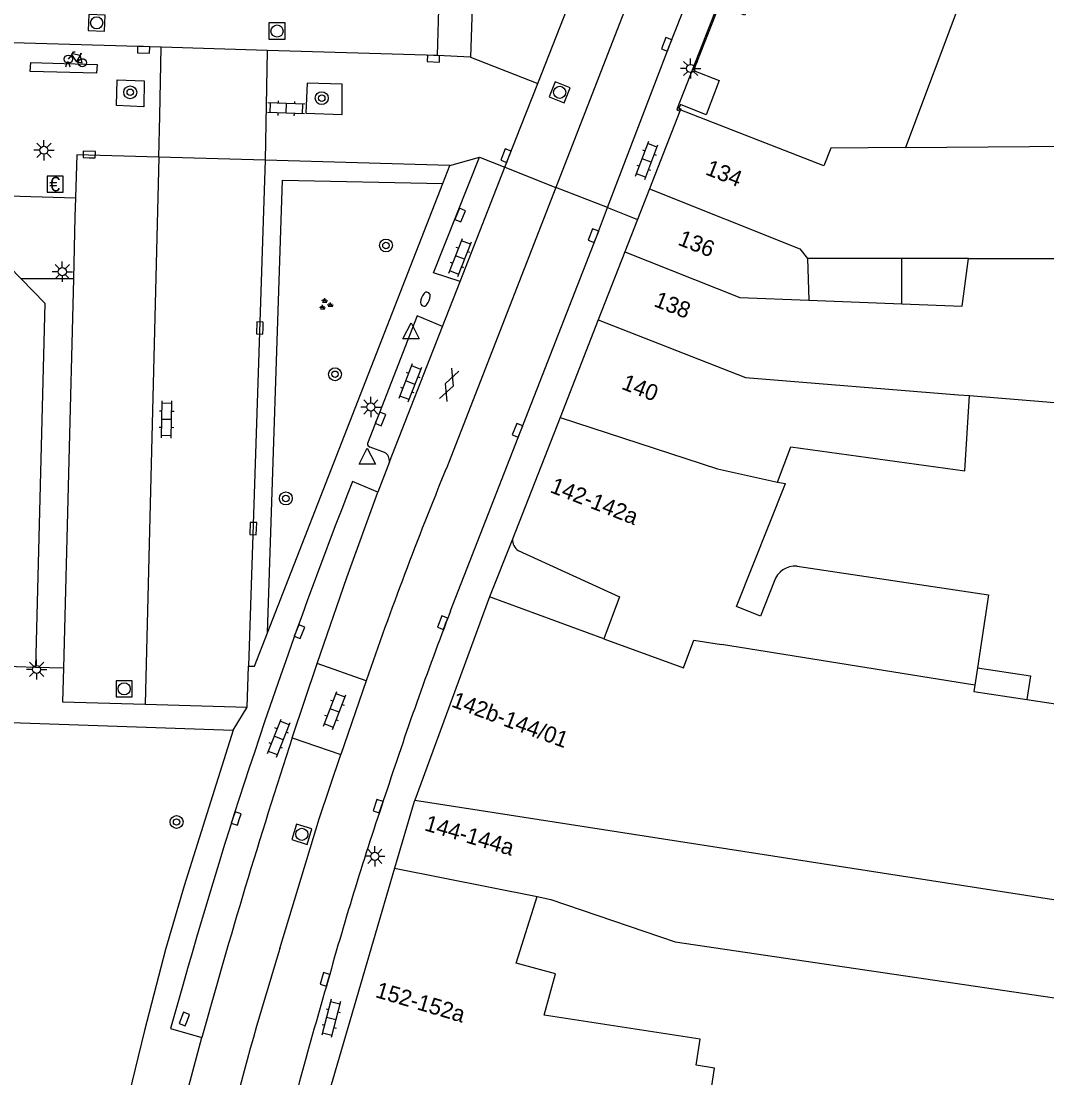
# Model space of a CAD drawing. Extents: x 132998 to 136004, y 396998 to 398512.
# Drawn here: x 134608.1 to 134671.5, y 397171 to 397236.4 of the extents above; entities that cross this region are included whole.
import ezdxf

# ---------------------------------------------------------------- set-up
doc = ezdxf.new("R2010")
doc.units = 0
for name, color, linetype in [('gg-anno-huisnummerreeks BGT', 7, 'Continuous'), ('gg-bbg-gedigitaliseerde bebouwing', 7, 'Continuous'), ('gg-bbg-hoofdgebouw', 7, 'Continuous'), ('gg-bbg-luifel en loopbrug', 7, 'Continuous'), ('gg-bbg-onder overbouw', 7, 'Continuous'), ('gg-bbg-pand overbouw', 7, 'Continuous'), ('gg-bbg-tussenscheiding', 7, 'Continuous'), ('gg-bbg-tussenscheiding niveau 01', 7, 'Continuous'), ('gg-knt-verharding', 7, 'Continuous'), ('gg-knt-verharding nz', 7, 'Continuous'), ('gt-grn-groengrens', 7, 'Continuous'), ('gt-grn-vlakafsluiter', 7, 'Continuous'), ('gt-grn-weggrens', 7, 'Continuous'), ('gt-symb-betaalautomaat', 7, 'Continuous'), ('gt-symb-boom', 7, 'Continuous'), ('gt-symb-brandkraan', 7, 'Continuous'), ('gt-symb-fietsenrek', 7, 'Continuous'), ('gt-symb-gesloten verharding', 7, 'Continuous'), ('gt-symb-groenvak', 7, 'Continuous'), ('gt-symb-klinker verharding', 7, 'Continuous'), ('gt-symb-kolk', 7, 'Continuous'), ('gt-symb-lichtmast', 7, 'Continuous'), ('gt-symb-rioolschacht', 7, 'Continuous'), ('gt-symb-waterafsluiter', 7, 'Continuous')]:
    doc.layers.add(name, color=color, linetype=linetype)

# ---------------------------------------------------------------- blocks, each defined once
blk = doc.blocks.new('gt0-KOLK')
at = {"layer": 'gt-symb-kolk'}
blk.add_lwpolyline([(0, 0), (0.375, 0), (0.375, 0.4), (-0.375, 0.4), (-0.375, 0), (0, 0)], dxfattribs=at)
blk = doc.blocks.new('gt0-KL1')
at = {"layer": 'gt-symb-klinker verharding'}
for p, q in [((-1.15, 0.3), (1.15, 0.3)), ((-1, -0.3), (-1, 0.3)), ((-0.5, 0.3), (-0.5, 0.45)), ((0, -0.3), (0, 0.3)), ((0.5, 0.3), (0.5, 0.45)), ((1, -0.3), (1, 0.3)), ((-1.15, -0.3), (1.15, -0.3)), ((-0.5, -0.45), (-0.5, -0.3)), ((0.5, -0.45), (0.5, -0.3))]:
    blk.add_line(p, q, dxfattribs=at)
blk = doc.blocks.new('gt0-RS')
at = {"layer": 'gt-symb-rioolschacht'}
blk.add_lwpolyline([(-0.5, -0.5), (0.5, -0.5), (0.5, 0.5), (-0.5, 0.5)], close=True, dxfattribs=at)
blk.add_circle((0, 0), 0.375, dxfattribs=at)
blk = doc.blocks.new('gt0-LMAST')
at = {"layer": 'gt-symb-lichtmast'}
for p, q in [((-0.182, 0.173), (-0.447, 0.438)), ((-0.005, 0.246), (-0.005, 0.621)), ((0.172, 0.173), (0.437, 0.438)), ((-0.255, -0.004), (-0.63, -0.004)), ((-0.182, -0.181), (-0.447, -0.446)), ((-0.005, -0.254), (-0.005, -0.629)), ((0.437, -0.446), (0.172, -0.181)), ((0.245, -0.004), (0.62, -0.004))]:
    blk.add_line(p, q, dxfattribs=at)
blk.add_circle((-0.005, -0.004), 0.25, dxfattribs=at)
blk = doc.blocks.new('gt0-WAFSL')
at = {"layer": 'gt-symb-waterafsluiter'}
for p, q in [((-0.5, -0.333), (0, 0.667)), ((0, 0.667), (0.5, -0.333)), ((0.5, -0.333), (-0.5, -0.333))]:
    blk.add_line(p, q, dxfattribs=at)
blk = doc.blocks.new('gt0-BOOM')
at = {"layer": 'gt-symb-boom'}
for radius in [0.4, 0.2]:
    blk.add_circle((0, 0), radius, dxfattribs=at)
blk = doc.blocks.new('gt0-GESVH1')
at = {"layer": 'gt-symb-gesloten verharding'}
for p, q in [((-0.992, -0.261), (0.008, 0.239)), ((0.008, -0.261), (-0.992, 0.239)), ((0.008, 0.239), (1.008, -0.261)), ((1.008, 0.239), (0.008, -0.261))]:
    blk.add_line(p, q, dxfattribs=at)
blk = doc.blocks.new('gt0-GRVAK')
at = {"layer": 'gt-symb-groenvak'}
for p, q in [((-0.11, 0.189), (-0.228, 0.24)), ((-0.182, 0.153), (0.088, 0.153)), ((-0.091, 0.211), (-0.156, 0.322)), ((-0.047, 0.214), (-0.047, 0.393)), ((-0.004, 0.211), (0.061, 0.322)), ((0.015, 0.189), (0.133, 0.24)), ((0.262, -0.052), (0.197, 0.059)), ((0.305, -0.049), (0.305, 0.13)), ((0.349, -0.052), (0.414, 0.059)), ((-0.245, -0.228), (-0.363, -0.177)), ((-0.318, -0.264), (-0.047, -0.264)), ((-0.226, -0.206), (-0.291, -0.095)), ((-0.183, -0.203), (-0.183, -0.024)), ((-0.139, -0.206), (-0.074, -0.095)), ((-0.12, -0.228), (-0.002, -0.177)), ((0.243, -0.074), (0.125, -0.023)), ((0.17, -0.11), (0.441, -0.11)), ((0.368, -0.074), (0.486, -0.023))]:
    blk.add_line(p, q, dxfattribs=at)
blk = doc.blocks.new('gt0-BR')
at = {"layer": 'gt-symb-brandkraan'}
for centre, radius, start, end in [((-0.244, 0), 0.206, 107.56694, 252.43307), ((0.599, -2.664), 3, 106.89205, 107.56694), ((0, -0.691), 0.938, 73.10799, 106.89205), ((-0.599, -2.664), 3, 72.43309, 73.10799), ((0.244, 0), 0.206, 287.56695, 72.43309), ((0.599, 2.664), 3, 252.43307, 253.10797), ((0, 0.691), 0.938, 253.10797, 286.89206), ((-0.599, 2.664), 3, 286.89206, 287.56695)]:
    blk.add_arc(centre, radius, start, end, dxfattribs=at)
blk = doc.blocks.new('gt0-FREK')
at = {"layer": 'gt-symb-fietsenrek'}
for p, q in [((0.259, 0.762), (0.294, 0.823)), ((0.54, 0.335), (0.259, 0.762)), ((0.294, 0.823), (0.767, 0.714)), ((0.767, 0.714), (0.54, 0.335)), ((0.757, 0.841), (0.866, 0.816)), ((0.767, 0.714), (0.84, 0.822)), ((0.895, 0.252), (0.767, 0.714))]:
    blk.add_line(p, q, dxfattribs=at)
for points in [[(0.036, 0.476), (0.228, 0.708), (0.259, 0.762)], [(0.294, 0.823), (0.36, 0.937), (0.452, 0.935)], [(-0.124, 0), (-0.047, 0.312), (0.053, 0.312), (0.12, 0)], [(0.54, 0.335), (0.555, 0.305), (0.895, 0.252)]]:
    blk.add_lwpolyline(points, dxfattribs=at)
for centre in [(0.036, 0.476), (0.895, 0.252)]:
    blk.add_circle(centre, 0.252, dxfattribs=at)
blk = doc.blocks.new('gt0-BA')
at = {"layer": 'gt-symb-betaalautomaat'}
blk.add_lwpolyline([(-0.498, -0.507), (0.502, -0.507), (0.502, 0.493), (-0.498, 0.493)], close=True, dxfattribs=at)
blk.add_text('€', height=0.9, dxfattribs=at).set_placement((-0.357, -0.457))

msp = doc.modelspace()

# ---------------------------------------------------------------- linework, layer by layer
at = {"layer": 'gg-bbg-gedigitaliseerde bebouwing'}
for p, q in [((134669.078, 397245.384), (134662.792, 397228.577)), ((134662.792, 397228.577), (134680.295, 397228.743)), ((134656.725, 397221.719), (134656.811, 397219.139)), ((134662.566, 397221.718), (134656.725, 397221.719)), ((134666.686, 397221.717), (134662.566, 397221.718)), ((134656.811, 397219.139), (134662.566, 397218.92)), ((134666.75, 397213.239), (134679.748, 397212.178)), ((134654.888, 397207.893), (134655.704, 397210.075)), ((134652.349, 397200.186), (134655.381, 397207.808)), ((134654.888, 397207.893), (134655.381, 397207.808)), ((134667.237, 397196.393), (134667.076, 397195.327)), ((134670.29, 397194.444), (134678.621, 397193.187))]:
    msp.add_line(p, q, dxfattribs=at)
for points in [[(134662.566, 397218.92), (134666.305, 397218.777), (134666.686, 397221.717)], [(134655.704, 397210.075), (134666.451, 397208.581), (134666.75, 397213.239)], [(134656.087, 397202.695), (134667.918, 397200.91), (134667.237, 397196.393)], [(134654.673, 397201.737), (134653.823, 397199.599), (134652.349, 397200.186)], [(134667.076, 397195.327), (134667.017, 397194.938), (134670.29, 397194.444)], [(134644.91, 397167.089), (134649.104, 397166.496), (134649.354, 397168.118), (134650.421, 397167.954), (134650.989, 397171.638), (134649.847, 397171.815), (134650.096, 397173.427), (134640.449, 397174.915), (134641.159, 397177.465), (134638.719, 397178.133), (134640.021, 397182.246)], [(134640.021, 397182.246), (134640.855, 397182.08), (134648.547, 397179.455), (134678.697, 397175.005)]]:
    msp.add_lwpolyline(points, dxfattribs=at)
msp.add_arc((134655.986, 397201.322), 1.377, 85.79228, 162.44383, dxfattribs=at)
at = {"layer": 'gg-bbg-hoofdgebouw'}
for p, q in [((134648.839, 397230.834), (134646.958, 397226.021)), ((134646.958, 397226.021), (134646.222, 397224.139)), ((134646.222, 397224.139), (134645.438, 397222.133)), ((134645.438, 397222.133), (134643.795, 397217.932)), ((134643.795, 397217.932), (134641.435, 397211.893)), ((134641.435, 397211.893), (134638.49, 397204.36)), ((134637.07, 397200.8), (134632.452, 397188.218)), ((134644.15, 397198.2), (134637.07, 397200.8)), ((134631.209, 397184.004), (134626.988, 397169.625))]:
    msp.add_line(p, q, dxfattribs=at)
for points in [[(134638.85, 397203.65), (134645.11, 397200.8), (134644.15, 397198.2)], [(134632.452, 397188.218), (134632.42, 397188.13), (134631.209, 397184.004)]]:
    msp.add_lwpolyline(points, dxfattribs=at)
msp.add_arc((134639.324, 397204.337), 0.834, 178.3902, 235.38367, dxfattribs=at)
at = {"layer": 'gg-bbg-luifel en loopbrug'}
msp.add_line((134662.566, 397218.92), (134662.566, 397221.718), dxfattribs=at)
msp.add_lwpolyline([(134667.237, 397196.393), (134670.51, 397195.899), (134670.29, 397194.444)], dxfattribs=at)
at = {"layer": 'gg-bbg-onder overbouw'}
for p, q in [((134648.871, 397230.917), (134648.839, 397230.834)), ((134648.895, 397230.978), (134648.871, 397230.917))]:
    msp.add_line(p, q, dxfattribs=at)
msp.add_lwpolyline([(134658.506, 397255.828), (134656.93, 397251.775), (134658.5, 397251.164), (134657.683, 397249.062), (134656.098, 397249.676), (134654.525, 397245.618), (134656.099, 397245.006), (134655.279, 397242.898), (134653.698, 397243.522), (134652.109, 397239.493), (134653.686, 397238.88), (134652.864, 397236.766), (134651.282, 397237.388), (134649.694, 397233.349), (134651.276, 397232.727), (134650.468, 397230.617), (134648.877, 397231.243), (134648.787, 397231.021), (134648.895, 397230.978)], dxfattribs=at)
at = {"layer": 'gg-bbg-pand overbouw'}
for points in [[(134659.873, 397259.24), (134659.736, 397259.292), (134648.677, 397230.993)], [(134648.677, 397230.993), (134648.645, 397230.91), (134648.839, 397230.834)]]:
    msp.add_lwpolyline(points, dxfattribs=at)
at = {"layer": 'gg-bbg-tussenscheiding'}
for p, q in [((134666.686, 397221.717), (134680.244, 397221.717)), ((134643.795, 397217.932), (134652.905, 397214.369)), ((134652.905, 397214.369), (134666.07, 397213.294)), ((134666.07, 397213.294), (134666.75, 397213.239)), ((134641.435, 397211.893), (134651.173, 397208.704)), ((134651.173, 397208.704), (134654.888, 397207.893)), ((134667.076, 397195.327), (134651.417, 397197.844)), ((134632.452, 397188.218), (134678.237, 397181.093)), ((134631.209, 397184.004), (134640.021, 397182.246))]:
    msp.add_line(p, q, dxfattribs=at)
for points in [[(134662.792, 397228.577), (134658.179, 397228.544), (134657.746, 397227.443), (134648.871, 397230.917)], [(134646.958, 397226.021), (134656.263, 397222.314), (134656.725, 397221.719)], [(134645.438, 397222.133), (134652.545, 397219.301), (134656.811, 397219.139)], [(134644.15, 397198.2), (134649.066, 397196.395), (134649.7, 397198.12), (134651.417, 397197.844)]]:
    msp.add_lwpolyline(points, dxfattribs=at)
at = {"layer": 'gg-bbg-tussenscheiding niveau 01'}
msp.add_line((134648.871, 397230.917), (134648.677, 397230.993), dxfattribs=at)
at = {"layer": 'gg-knt-verharding'}
for p, q in [((134633.849, 397234.272), (134634.045, 397240.279)), ((134640.062, 397232.549), (134642.988, 397240.01)), ((134623.336, 397234.59), (134616.765, 397234.787)), ((134633.849, 397234.272), (134623.336, 397234.59)), ((134635.899, 397234.182), (134633.849, 397234.272)), ((134639.018, 397229.886), (134640.062, 397232.549)), ((134638.027, 397227.36), (134639.018, 397229.886)), ((134623.213, 397227.802), (134616.622, 397227.994)), ((134636.448, 397227.981), (134638.027, 397227.36)), ((134623.213, 397227.802), (134622.174, 397196.506)), ((134634.627, 397227.469), (134623.213, 397227.802)), ((134634.197, 397226.368), (134634.627, 397227.469)), ((134635.255, 397220.292), (134638.027, 397227.36)), ((134623.343, 397198.566), (134634.197, 397226.368)), ((134602.98, 397225.71), (134608.119, 397220.455)), ((134611.481, 397225.482), (134611.443, 397224.301)), ((134611.443, 397224.301), (134611.344, 397220.455)), ((134611.344, 397220.455), (134610.727, 397196.376)), ((134634.173, 397217.516), (134635.255, 397220.292)), ((134630.884, 397209.136), (134634.173, 397217.516)), ((134630.582, 397209.727), (134629.694, 397210.054)), ((134630.884, 397209.136), (134630.166, 397207.269)), ((134609.01, 397196.43), (134591.915, 397196.956)), ((134622.09, 397193.97), (134622.174, 397196.506)), ((134624.876, 397192.069), (134626.411, 397196.675)), ((134629.447, 397195.593), (134626.411, 397196.675)), ((134629.447, 397195.593), (134627.891, 397191.048)), ((134615.792, 397194.16), (134622.09, 397193.97)), ((134621.22, 397192.54), (134622.09, 397193.97)), ((134624.876, 397192.069), (134627.891, 397191.048))]:
    msp.add_line(p, q, dxfattribs=at)
for points in [[(134644.374, 397224.865), (134648.208, 397234.898), (134652.699, 397246.287), (134657.802, 397259.349)], [(134616.765, 397234.787), (134604.037, 397235.168), (134603.973, 397234.218)], [(134614.013, 397231.174), (134614.046, 397232.773), (134615.731, 397232.708), (134615.698, 397231.109), (134614.013, 397231.174)], [(134627.955, 397230.633), (134627.965, 397232.506), (134625.791, 397232.566), (134625.723, 397230.716), (134627.955, 397230.633)], [(134616.622, 397227.994), (134611.568, 397228.142), (134611.481, 397225.482)], [(134635.255, 397220.292), (134633.619, 397220.828), (134636.448, 397227.981)], [(134634.663, 397199.923), (134643.687, 397223.066), (134644.374, 397224.865)], [(134608.119, 397220.455), (134609.58, 397218.96), (134609.01, 397196.43)], [(134634.173, 397217.516), (134632.606, 397218.166), (134629.525, 397210.274)], [(134630.166, 397207.269), (134628.604, 397207.917), (134628.304, 397207.147)], [(134626.411, 397196.675), (134628.253, 397201.985), (134630.166, 397207.269)], [(134622.174, 397196.506), (134622.535, 397196.496), (134623.343, 397198.566)], [(134587.28, 397197.1), (134587.19, 397194.17), (134606.84, 397193.35), (134606.89, 397193.03), (134621.22, 397192.54)], [(134610.727, 397196.376), (134610.674, 397194.307), (134615.792, 397194.16)], [(134621.22, 397192.54), (134618.19, 397182.91), (134617.05, 397178.97), (134615.74, 397173.96), (134613.428, 397164.482)], [(134618.132, 397176.843), (134617.354, 397174.091), (134619.29, 397173.532)], [(134616.458, 397162.722), (134617.838, 397168.136), (134619.29, 397173.532)]]:
    msp.add_lwpolyline(points, dxfattribs=at)
for centre, radius, start, end in [((134629.745, 397210.268), 0.22, 178.43721, 256.62442), ((134630.303, 397209.212), 0.586, 352.5467, 61.58721), ((134936.635, 397086.792), 330.989, 158.67711, 164.21267), ((134860.54, 397113.54), 241.831, 159.0715, 161.93701), ((135023.19, 397061.93), 419.035, 161.90646, 164.55389), ((134827.703, 397121.434), 208.182, 161.20021, 164.498), ((134969.696, 397077.312), 356.832, 163.7649, 165.74926)]:
    msp.add_arc(centre, radius, start, end, dxfattribs=at)
at = {"layer": 'gg-knt-verharding nz'}
for p, q in [((134636.087, 397240.225), (134635.899, 397234.182)), ((134616.622, 397227.994), (134615.792, 397194.16)), ((134641.182, 397226.12), (134634.384, 397208.688))]:
    msp.add_line(p, q, dxfattribs=at)
for points in [[(134654.576, 397260.571), (134645.086, 397236.199), (134641.182, 397226.12)], [(134608.668, 397233.289), (134608.711, 397233.842), (134612.816, 397233.728), (134612.773, 397233.175), (134608.668, 397233.289)], [(134624.112, 397179.046), (134626.538, 397187.054), (134627.891, 397191.048)]]:
    msp.add_lwpolyline(points, dxfattribs=at)
for centre, radius, start, end in [((134861.728, 397115.498), 245.703, 157.7109, 160.9748), ((134830.057, 397115.031), 215.665, 162.7329, 168.83507)]:
    msp.add_arc(centre, radius, start, end, dxfattribs=at)
at = {"layer": 'gt-grn-groengrens'}
msp.add_lwpolyline([(134623.343, 397198.566), (134624.272, 397226.556), (134634.197, 397226.368)], dxfattribs=at)
at = {"layer": 'gt-grn-vlakafsluiter'}
msp.add_line((134638.49, 397204.36), (134637.07, 397200.8), dxfattribs=at)
at = {"layer": 'gt-grn-weggrens'}
for p, q in [((134623.336, 397234.59), (134623.213, 397227.802)), ((134635.899, 397234.182), (134640.062, 397232.549)), ((134634.627, 397227.469), (134636.448, 397227.981)), ((134638.027, 397227.36), (134641.182, 397226.12)), ((134644.374, 397224.865), (134641.182, 397226.12)), ((134602.98, 397225.71), (134611.481, 397225.482)), ((134644.374, 397224.865), (134646.222, 397224.139)), ((134611.344, 397220.455), (134608.119, 397220.455)), ((134610.727, 397196.376), (134609.01, 397196.43))]:
    msp.add_line(p, q, dxfattribs=at)
msp.add_lwpolyline([(134616.622, 397227.994), (134616.687, 397230.537), (134616.765, 397234.787)], dxfattribs=at)

# ---------------------------------------------------------------- block references
at = {"layer": 'gt-symb-betaalautomaat'}
msp.add_blockref('gt0-BA', (134610.218, 397226.329), dxfattribs=at)
at = {"layer": 'gt-symb-boom'}
for p in [(134614.862, 397232.001), (134626.7, 397231.639), (134630.673, 397222.526), (134627.522, 397214.56), (134617.729, 397186.865)]:
    msp.add_blockref('gt0-BOOM', p, dxfattribs=at)
at = {"layer": 'gt-symb-boom', "rotation": 90}
msp.add_blockref('gt0-BOOM', (134624.483, 397206.877), dxfattribs=at)
at = {"layer": 'gt-symb-brandkraan', "rotation": 68.64562263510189}
msp.add_blockref('gt0-BR', (134633.107, 397219.205), dxfattribs=at)
at = {"layer": 'gt-symb-fietsenrek'}
msp.add_blockref('gt0-FREK', (134611.002, 397233.577), dxfattribs=at)
at = {"layer": 'gt-symb-gesloten verharding', "rotation": -111.3543773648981}
msp.add_blockref('gt0-GESVH1', (134634.597, 397213.908), dxfattribs=at)
at = {"layer": 'gt-symb-groenvak'}
msp.add_blockref('gt0-GRVAK', (134626.937, 397218.875), dxfattribs=at)
at = {"layer": 'gt-symb-klinker verharding'}
for p, rotation in [((134624.498, 397231.005), 177.99346106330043), ((134646.792, 397227.786), 69.3903070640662), ((134635.255, 397221.781), 68.64562263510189), ((134632.183, 397214.037), 68.64562263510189), ((134617.11, 397211.763), 88.85423716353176), ((134627.503, 397193.76), 68.64562263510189), ((134624.047, 397192.055), 68.64562263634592), ((134627.282, 397174.716), -104.59195620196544)]:
    msp.add_blockref('gt0-KL1', p, dxfattribs=dict(at, rotation=rotation))
at = {"layer": 'gt-symb-kolk'}
for p, rotation in [((134648.208, 397234.898), 69.08179501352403), ((134615.69, 397234.828), 178.28164199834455), ((134633.616, 397234.282), 177.4780920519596), ((134638.276, 397228.009), 68.53893641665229), ((134612.32, 397227.957), -1.7756005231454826), ((134635.068, 397224.48), -112.07794163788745), ((134643.687, 397223.066), 68.71983368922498), ((134623.075, 397217.414), 88.10803458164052), ((134630.521, 397211.728), 68.64562263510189), ((134638.992, 397211.012), 68.64562263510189), ((134622.667, 397205.01), 88.10803458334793), ((134634.357, 397199.119), 69.17570745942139), ((134625.513, 397198.569), 68.64562263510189), ((134630.375, 397187.778), 71.31242367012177), ((134621.606, 397187.02), 72.3076991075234), ((134627.094, 397177.075), 73.68480675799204), ((134618.397, 397174.6), 68.64562263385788)]:
    msp.add_blockref('gt0-KOLK', p, dxfattribs=dict(at, rotation=rotation))
at = {"layer": 'gt-symb-lichtmast'}
for p in [(134649.513, 397233.478), (134609.53, 397228.42), (134610.667, 397220.909), (134629.741, 397212.537), (134609.078, 397196.305), (134629.99, 397184.746)]:
    msp.add_blockref('gt0-LMAST', p, dxfattribs=at)
at = {"layer": 'gt-symb-rioolschacht'}
for p, rotation in [((134612.786, 397236.298), 177.70709950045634), ((134641.412, 397232), 68.64562263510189), ((134625.467, 397186.104), -107.03953512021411)]:
    msp.add_blockref('gt0-RS', p, dxfattribs=dict(at, rotation=rotation))
for p in [(134623.939, 397235.789), (134614.487, 397195.097)]:
    msp.add_blockref('gt0-RS', p, dxfattribs=at)
at = {"layer": 'gt-symb-waterafsluiter'}
for p in [(134632.22, 397217.076), (134629.52, 397209.324)]:
    msp.add_blockref('gt0-WAFSL', p, dxfattribs=at)

# ---------------------------------------------------------------- texts
at = {"layer": 'gg-anno-huisnummerreeks BGT'}
for s, rotation, p in [('134', 338.6, (134650.36, 397226.938)), ('136', 338.6, (134648.659, 397222.588)), ('138', 338.6, (134647.175, 397218.792)), ('140', 338.6, (134645.174, 397213.673)), ('142-142a', 338.6, (134640.758, 397207.281)), ('142b-144/01', 339.8, (134634.662, 397194.017)), ('144-144a', 343.6, (134632.993, 397186.362)), ('152-152a', 343.6, (134629.964, 397176.041))]:
    msp.add_text(s, height=1, rotation=rotation, dxfattribs=at).set_placement(p)

doc.saveas('drawing.dxf')
